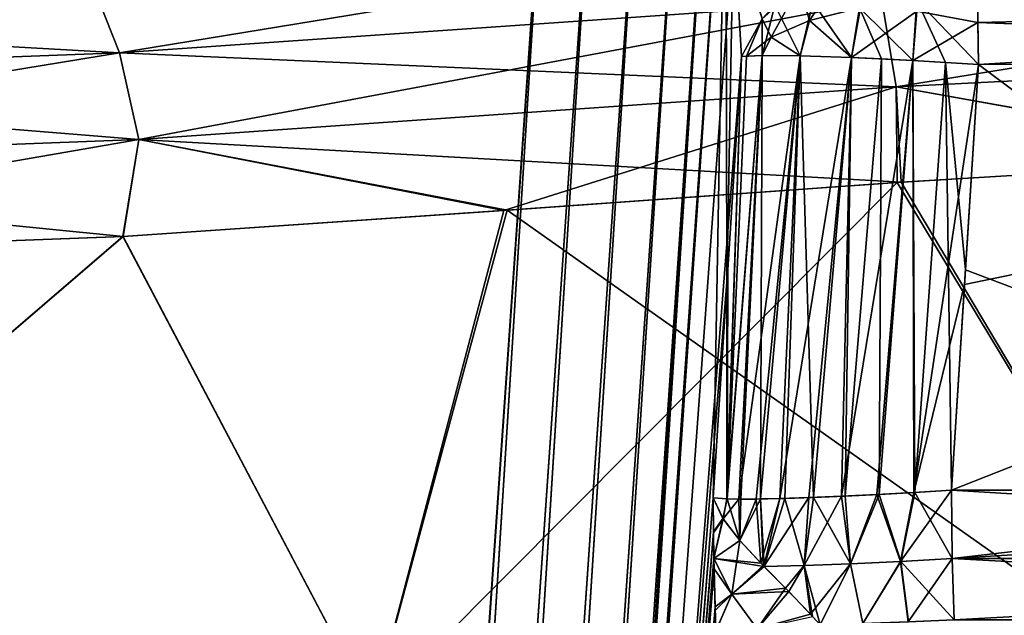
# Model space of a CAD drawing. Header units: millimetres. Extents: x -39 to 39, y -36 to 85.
# Tile 361 of 427: x 13.137 to 14.434, y 70.925 to 71.709. Entities that reach past the tile are written whole.
import ezdxf

# ---------------------------------------------------------------- set-up
doc = ezdxf.new("R2010")
doc.units = ezdxf.units.MM
doc.header["$LTSCALE"] = 65.185185
for name, color, linetype in [('137', 7, 'CONTINUOUS'), ('147', 7, 'CONTINUOUS'), ('154', 7, 'CONTINUOUS'), ('155', 7, 'CONTINUOUS'), ('178', 7, 'CONTINUOUS'), ('179', 7, 'CONTINUOUS'), ('270', 7, 'CONTINUOUS'), ('273', 7, 'CONTINUOUS'), ('274', 7, 'CONTINUOUS'), ('275', 7, 'CONTINUOUS'), ('276', 7, 'CONTINUOUS'), ('278', 7, 'CONTINUOUS'), ('279', 7, 'CONTINUOUS'), ('280', 7, 'CONTINUOUS'), ('282', 7, 'CONTINUOUS'), ('283', 7, 'CONTINUOUS'), ('284', 7, 'CONTINUOUS'), ('285', 7, 'CONTINUOUS'), ('333', 7, 'CONTINUOUS'), ('338', 7, 'CONTINUOUS'), ('371', 7, 'CONTINUOUS'), ('379', 7, 'CONTINUOUS'), ('380', 7, 'CONTINUOUS'), ('381', 7, 'CONTINUOUS'), ('386', 7, 'CONTINUOUS'), ('391', 7, 'CONTINUOUS'), ('4', 7, 'CONTINUOUS'), ('6', 7, 'CONTINUOUS'), ('67', 7, 'CONTINUOUS'), ('69', 7, 'CONTINUOUS')]:
    doc.layers.add(name, color=color, linetype=linetype)

msp = doc.modelspace()

# ---------------------------------------------------------------- linework, layer by layer
at = {"layer": '137', "linetype": 'CONTINUOUS'}
for points in [[(12.6714, 62.1, 10.1646), (13.142, 62.1, 10.3), (12.7415, 72.2517, 10.1863), (12.6714, 62.1, 10.1646)], [(13.4932, 67.1617, 10.3859), (13.8325, 72.0243, 10.4572), (12.7415, 72.2517, 10.1863), (13.4932, 67.1617, 10.3859)], [(13.142, 62.1, 10.3), (13.4932, 67.1617, 10.3859), (12.7415, 72.2517, 10.1863), (13.142, 62.1, 10.3)]]:
    msp.add_3dface(points, dxfattribs=at)
at = {"layer": '147', "linetype": 'CONTINUOUS'}
for points in [[(13.8664, 72.5091, -10.4636), (13.142, 62.1, -10.3), (12.8472, 72.2801, -10.2179), (13.8664, 72.5091, -10.4636)], [(13.8664, 72.5091, -10.4636), (13.8494, 72.266, -10.4604), (13.142, 62.1, -10.3), (13.8664, 72.5091, -10.4636)], [(12.8472, 72.2801, -10.2179), (13.142, 62.1, -10.3), (12.4799, 62.1, -10.1027), (12.8472, 72.2801, -10.2179)], [(13.8325, 72.0243, -10.4572), (13.142, 62.1, -10.3), (13.8494, 72.266, -10.4604), (13.8325, 72.0243, -10.4572)], [(13.4634, 66.7339, -10.3791), (13.142, 62.1, -10.3), (13.8325, 72.0243, -10.4572), (13.4634, 66.7339, -10.3791)]]:
    msp.add_3dface(points, dxfattribs=at)
at = {"layer": '154', "linetype": 'CONTINUOUS'}
for points in [[(14.0669, 72.0104, -10.2951), (14.0503, 71.0791, -10.0118), (13.7053, 66.7276, -10.2187), (14.0669, 72.0104, -10.2951)], [(14.0683, 71.3594, -10.0227), (14.0503, 71.0791, -10.0118), (14.0669, 72.0104, -10.2951), (14.0683, 71.3594, -10.0227)], [(14.077, 71.8401, -10.1682), (14.0683, 71.3594, -10.0227), (14.0669, 72.0104, -10.2951), (14.077, 71.8401, -10.1682)], [(14.0876, 71.6606, -10.0344), (14.0683, 71.3594, -10.0227), (14.077, 71.8401, -10.1682), (14.0876, 71.6606, -10.0344)], [(14.0503, 71.0791, -10.0118), (14.0508, 71.0331, -9.9904), (13.7053, 66.7276, -10.2187), (14.0503, 71.0791, -10.0118)], [(14.0508, 71.0331, -9.9904), (14.0513, 70.9993, -9.9738), (13.7053, 66.7276, -10.2187), (14.0508, 71.0331, -9.9904)], [(14.0513, 70.9993, -9.9738), (14.0515, 70.9856, -9.9667), (13.7053, 66.7276, -10.2187), (14.0513, 70.9993, -9.9738)], [(14.0515, 70.9856, -9.9667), (14.0528, 70.9358, -9.939), (13.7053, 66.7276, -10.2187), (14.0515, 70.9856, -9.9667)], [(14.0528, 70.9358, -9.939), (14.054, 70.9041, -9.9195), (13.7053, 66.7276, -10.2187), (14.0528, 70.9358, -9.939)]]:
    msp.add_3dface(points, dxfattribs=at)
at = {"layer": '155', "linetype": 'CONTINUOUS'}
for points in [[(14.0669, 72.0104, 10.2951), (13.7344, 67.1539, 10.2253), (14.0775, 71.831, 10.1614), (14.0669, 72.0104, 10.2951)], [(14.0775, 71.831, 10.1614), (13.7344, 67.1539, 10.2253), (14.0876, 71.6606, 10.0344), (14.0775, 71.831, 10.1614)], [(14.0876, 71.6606, 10.0344), (13.7344, 67.1539, 10.2253), (14.0696, 71.3803, 10.0235), (14.0876, 71.6606, 10.0344)], [(13.7344, 67.1539, 10.2253), (14.0503, 71.0791, 10.0118), (14.0696, 71.3803, 10.0235), (13.7344, 67.1539, 10.2253)], [(14.0507, 71.0344, 9.991), (14.0503, 71.0791, 10.0118), (13.7344, 67.1539, 10.2253), (14.0507, 71.0344, 9.991)], [(14.0513, 70.9996, 9.974), (14.0507, 71.0344, 9.991), (13.7344, 67.1539, 10.2253), (14.0513, 70.9996, 9.974)], [(14.0515, 70.9854, 9.9666), (14.0513, 70.9996, 9.974), (13.7344, 67.1539, 10.2253), (14.0515, 70.9854, 9.9666)], [(14.053, 70.9307, 9.936), (14.0515, 70.9854, 9.9666), (13.7344, 67.1539, 10.2253), (14.053, 70.9307, 9.936)], [(14.054, 70.9036, 9.9191), (14.053, 70.9307, 9.936), (13.7344, 67.1539, 10.2253), (14.054, 70.9036, 9.9191)]]:
    msp.add_3dface(points, dxfattribs=at)
at = {"layer": '178', "linetype": 'CONTINUOUS'}
for points in [[(14.3827, 71.3797, 9.7761), (15.1498, 71.0895, 9.7993), (14.3999, 71.6501, 9.7865), (14.3827, 71.3797, 9.7761)], [(14.3999, 71.6501, 9.7865), (15.1498, 71.0895, 9.7993), (15.1638, 71.6516, 9.8194), (14.3999, 71.6501, 9.7865)], [(14.3643, 71.0895, 9.7648), (15.1498, 71.0895, 9.7993), (14.3827, 71.3797, 9.7761), (14.3643, 71.0895, 9.7648)]]:
    msp.add_3dface(points, dxfattribs=at)
at = {"layer": '179', "linetype": 'CONTINUOUS'}
for points in [[(15.8207, 71.0895, -9.8092), (14.3643, 71.0895, -9.7648), (15.7919, 71.6521, -9.8288), (15.8207, 71.0895, -9.8092)], [(15.7919, 71.6521, -9.8288), (14.3643, 71.0895, -9.7648), (14.3815, 71.3602, -9.7753), (15.7919, 71.6521, -9.8288)], [(14.3999, 71.6501, -9.7865), (15.7919, 71.6521, -9.8288), (14.3815, 71.3602, -9.7753), (14.3999, 71.6501, -9.7865)]]:
    msp.add_3dface(points, dxfattribs=at)
at = {"layer": '270', "linetype": 'CONTINUOUS'}
msp.add_3dface([(14.0876, 71.6606, -10.0344), (14.077, 71.8401, -10.1682), (14.1149, 71.7103, -9.9699), (14.0876, 71.6606, -10.0344)], dxfattribs=at)
at = {"layer": '273', "linetype": 'CONTINUOUS'}
msp.add_3dface([(14.0775, 71.831, 10.1614), (14.0876, 71.6606, 10.0344), (14.1149, 71.7103, 9.9699), (14.0775, 71.831, 10.1614)], dxfattribs=at)
at = {"layer": '274', "linetype": 'CONTINUOUS'}
for points in [[(15.1498, 71.0895, 9.7993), (14.3643, 71.0895, 9.7648), (14.3653, 70.9994, 9.7477), (15.1498, 71.0895, 9.7993)], [(15.85, 70.9994, 9.792), (15.85, 71.0895, 9.8092), (14.3653, 70.9994, 9.7477), (15.85, 70.9994, 9.792)], [(15.85, 71.0895, 9.8092), (15.1498, 71.0895, 9.7993), (14.3653, 70.9994, 9.7477), (15.85, 71.0895, 9.8092)], [(14.3679, 70.9185, 9.704), (15.85, 70.9994, 9.792), (14.3653, 70.9994, 9.7477), (14.3679, 70.9185, 9.704)], [(15.85, 70.9186, 9.7483), (15.85, 70.9994, 9.792), (14.3679, 70.9185, 9.704), (15.85, 70.9186, 9.7483)]]:
    msp.add_3dface(points, dxfattribs=at)
at = {"layer": '275', "linetype": 'CONTINUOUS'}
for points in [[(14.3999, 71.6501, 9.7865), (15.85, 71.7402, 9.8453), (14.3987, 71.7393, 9.8033), (14.3999, 71.6501, 9.7865)], [(14.3999, 71.6501, 9.7865), (15.1638, 71.6516, 9.8194), (15.85, 71.7402, 9.8453), (14.3999, 71.6501, 9.7865)]]:
    msp.add_3dface(points, dxfattribs=at)
at = {"layer": '276', "linetype": 'CONTINUOUS'}
for points in [[(14.115, 71.662, 9.9518), (14.0943, 71.6612, 10.0053), (14.069, 71.0778, 9.9475), (14.115, 71.662, 9.9518)], [(14.0868, 71.0776, 9.9119), (14.115, 71.662, 9.9518), (14.069, 71.0778, 9.9475), (14.0868, 71.0776, 9.9119)], [(14.0943, 71.6612, 10.0053), (14.0876, 71.6606, 10.0344), (14.069, 71.0778, 9.9475), (14.0943, 71.6612, 10.0053)], [(14.0876, 71.6606, 10.0344), (14.0696, 71.3803, 10.0235), (14.069, 71.0778, 9.9475), (14.0876, 71.6606, 10.0344)], [(14.1125, 71.0778, 9.8748), (14.115, 71.662, 9.9518), (14.0868, 71.0776, 9.9119), (14.1125, 71.0778, 9.8748)], [(14.1648, 71.6616, 9.8806), (14.115, 71.662, 9.9518), (14.1125, 71.0778, 9.8748), (14.1648, 71.6616, 9.8806)], [(14.1449, 71.0785, 9.8408), (14.1648, 71.6616, 9.8806), (14.1125, 71.0778, 9.8748), (14.1449, 71.0785, 9.8408)], [(14.1825, 71.0798, 9.8121), (14.1648, 71.6616, 9.8806), (14.1449, 71.0785, 9.8408), (14.1825, 71.0798, 9.8121)], [(14.2328, 71.6593, 9.8266), (14.1648, 71.6616, 9.8806), (14.1825, 71.0798, 9.8121), (14.2328, 71.6593, 9.8266)], [(14.2245, 71.0816, 9.7896), (14.2328, 71.6593, 9.8266), (14.1825, 71.0798, 9.8121), (14.2245, 71.0816, 9.7896)], [(14.272, 71.6575, 9.8075), (14.2328, 71.6593, 9.8266), (14.2245, 71.0816, 9.7896), (14.272, 71.6575, 9.8075)], [(14.2693, 71.0839, 9.774), (14.272, 71.6575, 9.8075), (14.2245, 71.0816, 9.7896), (14.2693, 71.0839, 9.774)], [(14.3134, 71.6554, 9.7943), (14.272, 71.6575, 9.8075), (14.2693, 71.0839, 9.774), (14.3134, 71.6554, 9.7943)], [(14.3161, 71.0865, 9.7657), (14.3134, 71.6554, 9.7943), (14.2693, 71.0839, 9.774), (14.3161, 71.0865, 9.7657)], [(14.3564, 71.6529, 9.7873), (14.3134, 71.6554, 9.7943), (14.3161, 71.0865, 9.7657), (14.3564, 71.6529, 9.7873)], [(14.3643, 71.0895, 9.7648), (14.3564, 71.6529, 9.7873), (14.3161, 71.0865, 9.7657), (14.3643, 71.0895, 9.7648)], [(14.3827, 71.3797, 9.7761), (14.3999, 71.6501, 9.7865), (14.3564, 71.6529, 9.7873), (14.3827, 71.3797, 9.7761)], [(14.3643, 71.0895, 9.7648), (14.3827, 71.3797, 9.7761), (14.3564, 71.6529, 9.7873), (14.3643, 71.0895, 9.7648)], [(14.0696, 71.3803, 10.0235), (14.0503, 71.0791, 10.0118), (14.069, 71.0778, 9.9475), (14.0696, 71.3803, 10.0235)]]:
    msp.add_3dface(points, dxfattribs=at)
at = {"layer": '278', "linetype": 'CONTINUOUS'}
for points in [[(14.084, 71.0776, -9.9168), (14.0683, 71.0778, -9.9492), (14.115, 71.662, -9.9518), (14.084, 71.0776, -9.9168)], [(14.0683, 71.0778, -9.9492), (14.0876, 71.6606, -10.0344), (14.115, 71.662, -9.9518), (14.0683, 71.0778, -9.9492)], [(14.0683, 71.3594, -10.0227), (14.0876, 71.6606, -10.0344), (14.0683, 71.0778, -9.9492), (14.0683, 71.3594, -10.0227)], [(14.1648, 71.6616, -9.8806), (14.084, 71.0776, -9.9168), (14.115, 71.662, -9.9518), (14.1648, 71.6616, -9.8806)], [(14.1069, 71.0777, -9.882), (14.084, 71.0776, -9.9168), (14.1648, 71.6616, -9.8806), (14.1069, 71.0777, -9.882)], [(14.1384, 71.0783, -9.8468), (14.1069, 71.0777, -9.882), (14.1648, 71.6616, -9.8806), (14.1384, 71.0783, -9.8468)], [(14.2328, 71.6593, -9.8266), (14.1384, 71.0783, -9.8468), (14.1648, 71.6616, -9.8806), (14.2328, 71.6593, -9.8266)], [(14.1766, 71.0796, -9.816), (14.1384, 71.0783, -9.8468), (14.2328, 71.6593, -9.8266), (14.1766, 71.0796, -9.816)], [(14.2196, 71.0814, -9.7918), (14.1766, 71.0796, -9.816), (14.2328, 71.6593, -9.8266), (14.2196, 71.0814, -9.7918)], [(14.3134, 71.6554, -9.7943), (14.2196, 71.0814, -9.7918), (14.2328, 71.6593, -9.8266), (14.3134, 71.6554, -9.7943)], [(14.2662, 71.0837, -9.7748), (14.2196, 71.0814, -9.7918), (14.3134, 71.6554, -9.7943), (14.2662, 71.0837, -9.7748)], [(14.3149, 71.0864, -9.7658), (14.2662, 71.0837, -9.7748), (14.3134, 71.6554, -9.7943), (14.3149, 71.0864, -9.7658)], [(14.3999, 71.6501, -9.7865), (14.3149, 71.0864, -9.7658), (14.3134, 71.6554, -9.7943), (14.3999, 71.6501, -9.7865)], [(14.3999, 71.6501, -9.7865), (14.3815, 71.3602, -9.7753), (14.3149, 71.0864, -9.7658), (14.3999, 71.6501, -9.7865)], [(14.0503, 71.0791, -10.0118), (14.0683, 71.3594, -10.0227), (14.0683, 71.0778, -9.9492), (14.0503, 71.0791, -10.0118)], [(14.3815, 71.3602, -9.7753), (14.3643, 71.0895, -9.7648), (14.3149, 71.0864, -9.7658), (14.3815, 71.3602, -9.7753)]]:
    msp.add_3dface(points, dxfattribs=at)
at = {"layer": '279', "linetype": 'CONTINUOUS'}
for points in [[(14.3653, 70.9994, -9.7477), (14.3643, 71.0895, -9.7648), (15.85, 70.9994, -9.792), (14.3653, 70.9994, -9.7477)], [(14.3643, 71.0895, -9.7648), (15.8207, 71.0895, -9.8092), (15.85, 70.9994, -9.792), (14.3643, 71.0895, -9.7648)], [(14.3679, 70.9185, -9.704), (14.3653, 70.9994, -9.7477), (15.85, 70.9186, -9.7483), (14.3679, 70.9185, -9.704)], [(15.85, 70.9186, -9.7483), (14.3653, 70.9994, -9.7477), (15.85, 70.9994, -9.792), (15.85, 70.9186, -9.7483)]]:
    msp.add_3dface(points, dxfattribs=at)
at = {"layer": '280', "linetype": 'CONTINUOUS'}
for points in [[(14.3993, 71.7053, -9.7936), (14.3987, 71.7393, -9.8033), (15.85, 71.7402, -9.8453), (14.3993, 71.7053, -9.7936)], [(15.8491, 71.6521, -9.8288), (14.3993, 71.7053, -9.7936), (15.85, 71.7402, -9.8453), (15.8491, 71.6521, -9.8288)], [(15.7919, 71.6521, -9.8288), (14.3999, 71.6501, -9.7865), (14.3993, 71.7053, -9.7936), (15.7919, 71.6521, -9.8288)], [(15.8491, 71.6521, -9.8288), (15.7919, 71.6521, -9.8288), (14.3993, 71.7053, -9.7936), (15.8491, 71.6521, -9.8288)]]:
    msp.add_3dface(points, dxfattribs=at)
at = {"layer": '282', "linetype": 'CONTINUOUS'}
for points in [[(14.3987, 71.7393, -9.8033), (14.3993, 71.7053, -9.7936), (14.3186, 71.7204, -9.8041), (14.3987, 71.7393, -9.8033)], [(14.1149, 71.7103, -9.9699), (14.1316, 71.7283, -9.9471), (14.115, 71.662, -9.9518), (14.1149, 71.7103, -9.9699)], [(14.1316, 71.7283, -9.9471), (14.1648, 71.6616, -9.8806), (14.115, 71.662, -9.9518), (14.1316, 71.7283, -9.9471)], [(14.1648, 71.6616, -9.8806), (14.1316, 71.7283, -9.9471), (14.1817, 71.7321, -9.883), (14.1648, 71.6616, -9.8806)], [(14.2328, 71.6593, -9.8266), (14.1648, 71.6616, -9.8806), (14.1817, 71.7321, -9.883), (14.2328, 71.6593, -9.8266)], [(14.2453, 71.7295, -9.8346), (14.2328, 71.6593, -9.8266), (14.1817, 71.7321, -9.883), (14.2453, 71.7295, -9.8346)], [(14.3186, 71.7204, -9.8041), (14.2328, 71.6593, -9.8266), (14.2453, 71.7295, -9.8346), (14.3186, 71.7204, -9.8041)], [(14.0876, 71.6606, -10.0344), (14.1149, 71.7103, -9.9699), (14.115, 71.662, -9.9518), (14.0876, 71.6606, -10.0344)], [(14.3134, 71.6554, -9.7943), (14.2328, 71.6593, -9.8266), (14.3186, 71.7204, -9.8041), (14.3134, 71.6554, -9.7943)], [(14.3993, 71.7053, -9.7936), (14.3134, 71.6554, -9.7943), (14.3186, 71.7204, -9.8041), (14.3993, 71.7053, -9.7936)], [(14.3999, 71.6501, -9.7865), (14.3134, 71.6554, -9.7943), (14.3993, 71.7053, -9.7936), (14.3999, 71.6501, -9.7865)]]:
    msp.add_3dface(points, dxfattribs=at)
at = {"layer": '283', "linetype": 'CONTINUOUS'}
for points in [[(14.2312, 71.7887, 9.874), (14.1641, 71.7542, 9.9149), (14.1775, 71.708, 9.8777), (14.2312, 71.7887, 9.874)], [(14.2312, 71.7887, 9.874), (14.1775, 71.708, 9.8777), (14.243, 71.7248, 9.8342), (14.2312, 71.7887, 9.874)], [(14.1641, 71.7542, 9.9149), (14.1149, 71.7103, 9.9699), (14.1267, 71.6863, 9.9361), (14.1641, 71.7542, 9.9149)], [(14.1641, 71.7542, 9.9149), (14.1267, 71.6863, 9.9361), (14.1775, 71.708, 9.8777), (14.1641, 71.7542, 9.9149)], [(14.243, 71.7248, 9.8342), (14.3134, 71.6554, 9.7943), (14.3186, 71.7355, 9.8088), (14.243, 71.7248, 9.8342)], [(14.3134, 71.6554, 9.7943), (14.3564, 71.6529, 9.7873), (14.3186, 71.7355, 9.8088), (14.3134, 71.6554, 9.7943)], [(14.3999, 71.6501, 9.7865), (14.3987, 71.7393, 9.8033), (14.3186, 71.7355, 9.8088), (14.3999, 71.6501, 9.7865)], [(14.3564, 71.6529, 9.7873), (14.3999, 71.6501, 9.7865), (14.3186, 71.7355, 9.8088), (14.3564, 71.6529, 9.7873)], [(14.1775, 71.708, 9.8777), (14.2328, 71.6593, 9.8266), (14.243, 71.7248, 9.8342), (14.1775, 71.708, 9.8777)], [(14.2328, 71.6593, 9.8266), (14.272, 71.6575, 9.8075), (14.243, 71.7248, 9.8342), (14.2328, 71.6593, 9.8266)], [(14.272, 71.6575, 9.8075), (14.3134, 71.6554, 9.7943), (14.243, 71.7248, 9.8342), (14.272, 71.6575, 9.8075)], [(14.1149, 71.7103, 9.9699), (14.0876, 71.6606, 10.0344), (14.0943, 71.6612, 10.0053), (14.1149, 71.7103, 9.9699)], [(14.1149, 71.7103, 9.9699), (14.0943, 71.6612, 10.0053), (14.1267, 71.6863, 9.9361), (14.1149, 71.7103, 9.9699)], [(14.1267, 71.6863, 9.9361), (14.1648, 71.6616, 9.8806), (14.1775, 71.708, 9.8777), (14.1267, 71.6863, 9.9361)], [(14.1648, 71.6616, 9.8806), (14.2328, 71.6593, 9.8266), (14.1775, 71.708, 9.8777), (14.1648, 71.6616, 9.8806)], [(14.0943, 71.6612, 10.0053), (14.115, 71.662, 9.9518), (14.1267, 71.6863, 9.9361), (14.0943, 71.6612, 10.0053)], [(14.115, 71.662, 9.9518), (14.1648, 71.6616, 9.8806), (14.1267, 71.6863, 9.9361), (14.115, 71.662, 9.9518)]]:
    msp.add_3dface(points, dxfattribs=at)
at = {"layer": '284', "linetype": 'CONTINUOUS'}
for points in [[(14.2662, 71.0837, -9.7748), (14.3149, 71.0864, -9.7658), (14.2974, 70.9956, -9.7495), (14.2662, 71.0837, -9.7748)], [(14.3149, 71.0864, -9.7658), (14.3643, 71.0895, -9.7648), (14.2974, 70.9956, -9.7495), (14.3149, 71.0864, -9.7658)], [(14.3643, 71.0895, -9.7648), (14.3653, 70.9994, -9.7477), (14.2974, 70.9956, -9.7495), (14.3643, 71.0895, -9.7648)], [(14.0503, 71.0791, -10.0118), (14.0683, 71.0778, -9.9492), (14.0637, 71.0515, -9.9523), (14.0503, 71.0791, -10.0118)], [(14.0683, 71.0778, -9.9492), (14.084, 71.0776, -9.9168), (14.0637, 71.0515, -9.9523), (14.0683, 71.0778, -9.9492)], [(14.0637, 71.0515, -9.9523), (14.084, 71.0776, -9.9168), (14.0854, 71.023, -9.8966), (14.0637, 71.0515, -9.9523)], [(14.084, 71.0776, -9.9168), (14.1069, 71.0777, -9.882), (14.0854, 71.023, -9.8966), (14.084, 71.0776, -9.9168)], [(14.1069, 71.0777, -9.882), (14.1132, 70.9931, -9.8454), (14.0854, 71.023, -9.8966), (14.1069, 71.0777, -9.882)], [(14.1069, 71.0777, -9.882), (14.1384, 71.0783, -9.8468), (14.1132, 70.9931, -9.8454), (14.1069, 71.0777, -9.882)], [(14.1384, 71.0783, -9.8468), (14.1172, 70.989, -9.8389), (14.1132, 70.9931, -9.8454), (14.1384, 71.0783, -9.8468)], [(14.1384, 71.0783, -9.8468), (14.1766, 71.0796, -9.816), (14.1172, 70.989, -9.8389), (14.1384, 71.0783, -9.8468)], [(14.1766, 71.0796, -9.816), (14.1702, 70.9902, -9.7961), (14.1172, 70.989, -9.8389), (14.1766, 71.0796, -9.816)], [(14.1766, 71.0796, -9.816), (14.2196, 71.0814, -9.7918), (14.1702, 70.9902, -9.7961), (14.1766, 71.0796, -9.816)], [(14.2196, 71.0814, -9.7918), (14.2313, 70.9925, -9.7658), (14.1702, 70.9902, -9.7961), (14.2196, 71.0814, -9.7918)], [(14.2196, 71.0814, -9.7918), (14.2662, 71.0837, -9.7748), (14.2313, 70.9925, -9.7658), (14.2196, 71.0814, -9.7918)], [(14.2662, 71.0837, -9.7748), (14.2974, 70.9956, -9.7495), (14.2313, 70.9925, -9.7658), (14.2662, 71.0837, -9.7748)], [(14.2974, 70.9956, -9.7495), (14.2476, 70.9139, -9.7133), (14.2313, 70.9925, -9.7658), (14.2974, 70.9956, -9.7495)], [(14.3075, 70.9161, -9.7035), (14.2476, 70.9139, -9.7133), (14.2974, 70.9956, -9.7495), (14.3075, 70.9161, -9.7035)], [(14.3653, 70.9994, -9.7477), (14.3075, 70.9161, -9.7035), (14.2974, 70.9956, -9.7495), (14.3653, 70.9994, -9.7477)], [(14.3653, 70.9994, -9.7477), (14.3679, 70.9185, -9.704), (14.3075, 70.9161, -9.7035), (14.3653, 70.9994, -9.7477)], [(14.1172, 70.989, -9.8389), (14.1702, 70.9902, -9.7961), (14.1457, 70.9602, -9.7965), (14.1172, 70.989, -9.8389)], [(14.1702, 70.9902, -9.7961), (14.1784, 70.9261, -9.7509), (14.1457, 70.9602, -9.7965), (14.1702, 70.9902, -9.7961)], [(14.2313, 70.9925, -9.7658), (14.1784, 70.9261, -9.7509), (14.1702, 70.9902, -9.7961), (14.2313, 70.9925, -9.7658)], [(14.1913, 70.9122, -9.7327), (14.1784, 70.9261, -9.7509), (14.2313, 70.9925, -9.7658), (14.1913, 70.9122, -9.7327)], [(14.2476, 70.9139, -9.7133), (14.1913, 70.9122, -9.7327), (14.2313, 70.9925, -9.7658), (14.2476, 70.9139, -9.7133)]]:
    msp.add_3dface(points, dxfattribs=at)
at = {"layer": '285', "linetype": 'CONTINUOUS'}
for points in [[(14.3161, 71.0865, 9.7657), (14.2693, 71.0839, 9.774), (14.2975, 70.9956, 9.7495), (14.3161, 71.0865, 9.7657)], [(14.3653, 70.9994, 9.7477), (14.3161, 71.0865, 9.7657), (14.2975, 70.9956, 9.7495), (14.3653, 70.9994, 9.7477)], [(14.3653, 70.9994, 9.7477), (14.3643, 71.0895, 9.7648), (14.3161, 71.0865, 9.7657), (14.3653, 70.9994, 9.7477)], [(14.069, 71.0778, 9.9475), (14.0503, 71.0791, 10.0118), (14.0632, 71.0522, 9.9539), (14.069, 71.0778, 9.9475)], [(14.0855, 71.0229, 9.8964), (14.069, 71.0778, 9.9475), (14.0632, 71.0522, 9.9539), (14.0855, 71.0229, 9.8964)], [(14.0868, 71.0776, 9.9119), (14.069, 71.0778, 9.9475), (14.0855, 71.0229, 9.8964), (14.0868, 71.0776, 9.9119)], [(14.1125, 71.0778, 9.8748), (14.0868, 71.0776, 9.9119), (14.0855, 71.0229, 9.8964), (14.1125, 71.0778, 9.8748)], [(14.1162, 70.99, 9.8405), (14.1125, 71.0778, 9.8748), (14.0855, 71.0229, 9.8964), (14.1162, 70.99, 9.8405)], [(14.1449, 71.0785, 9.8408), (14.1125, 71.0778, 9.8748), (14.1174, 70.9888, 9.8386), (14.1449, 71.0785, 9.8408)], [(14.1174, 70.9888, 9.8386), (14.1125, 71.0778, 9.8748), (14.1162, 70.99, 9.8405), (14.1174, 70.9888, 9.8386)], [(14.1704, 70.9902, 9.7959), (14.1449, 71.0785, 9.8408), (14.1174, 70.9888, 9.8386), (14.1704, 70.9902, 9.7959)], [(14.1825, 71.0798, 9.8121), (14.1449, 71.0785, 9.8408), (14.1704, 70.9902, 9.7959), (14.1825, 71.0798, 9.8121)], [(14.2315, 70.9925, 9.7658), (14.1825, 71.0798, 9.8121), (14.1704, 70.9902, 9.7959), (14.2315, 70.9925, 9.7658)], [(14.2245, 71.0816, 9.7896), (14.1825, 71.0798, 9.8121), (14.2315, 70.9925, 9.7658), (14.2245, 71.0816, 9.7896)], [(14.2693, 71.0839, 9.774), (14.2245, 71.0816, 9.7896), (14.2315, 70.9925, 9.7658), (14.2693, 71.0839, 9.774)], [(14.2975, 70.9956, 9.7495), (14.2693, 71.0839, 9.774), (14.2315, 70.9925, 9.7658), (14.2975, 70.9956, 9.7495)], [(14.2975, 70.9956, 9.7495), (14.2315, 70.9925, 9.7658), (14.2477, 70.9139, 9.7133), (14.2975, 70.9956, 9.7495)], [(14.3076, 70.9161, 9.7035), (14.2975, 70.9956, 9.7495), (14.2477, 70.9139, 9.7133), (14.3076, 70.9161, 9.7035)], [(14.3679, 70.9185, 9.704), (14.3653, 70.9994, 9.7477), (14.2975, 70.9956, 9.7495), (14.3679, 70.9185, 9.704)], [(14.3679, 70.9185, 9.704), (14.2975, 70.9956, 9.7495), (14.3076, 70.9161, 9.7035), (14.3679, 70.9185, 9.704)], [(14.1704, 70.9902, 9.7959), (14.1174, 70.9888, 9.8386), (14.1499, 70.9559, 9.7905), (14.1704, 70.9902, 9.7959)], [(14.1704, 70.9902, 9.7959), (14.1499, 70.9559, 9.7905), (14.1813, 70.923, 9.7469), (14.1704, 70.9902, 9.7959)], [(14.2315, 70.9925, 9.7658), (14.1704, 70.9902, 9.7959), (14.1913, 70.9121, 9.7326), (14.2315, 70.9925, 9.7658)], [(14.1913, 70.9121, 9.7326), (14.1704, 70.9902, 9.7959), (14.1813, 70.923, 9.7469), (14.1913, 70.9121, 9.7326)], [(14.2477, 70.9139, 9.7133), (14.2315, 70.9925, 9.7658), (14.1913, 70.9121, 9.7326), (14.2477, 70.9139, 9.7133)]]:
    msp.add_3dface(points, dxfattribs=at)
at = {"layer": '333', "linetype": 'CONTINUOUS'}
for points in [[(13.2073, 62.1, -10.3061), (13.8325, 72.0243, -10.4572), (13.8956, 72.02, -10.4591), (13.2073, 62.1, -10.3061)], [(13.4634, 66.7339, -10.3791), (13.8325, 72.0243, -10.4572), (13.2073, 62.1, -10.3061), (13.4634, 66.7339, -10.3791)], [(13.2712, 62.1, -10.2907), (13.2073, 62.1, -10.3061), (13.8956, 72.02, -10.4591), (13.2712, 62.1, -10.2907)], [(13.9562, 72.0161, -10.4413), (13.2712, 62.1, -10.2907), (13.8956, 72.02, -10.4591), (13.9562, 72.0161, -10.4413)], [(13.3275, 62.1, -10.2549), (13.2712, 62.1, -10.2907), (13.9562, 72.0161, -10.4413), (13.3275, 62.1, -10.2549)], [(14.0081, 72.013, -10.4053), (13.3275, 62.1, -10.2549), (13.9562, 72.0161, -10.4413), (14.0081, 72.013, -10.4053)], [(13.3684, 62.1, -10.2033), (13.3275, 62.1, -10.2549), (14.0081, 72.013, -10.4053), (13.3684, 62.1, -10.2033)], [(14.0463, 72.011, -10.3549), (13.3684, 62.1, -10.2033), (14.0081, 72.013, -10.4053), (14.0463, 72.011, -10.3549)], [(14.0669, 72.0104, -10.2951), (13.3684, 62.1, -10.2033), (14.0463, 72.011, -10.3549), (14.0669, 72.0104, -10.2951)], [(14.0669, 72.0104, -10.2951), (13.7053, 66.7276, -10.2187), (13.3684, 62.1, -10.2033), (14.0669, 72.0104, -10.2951)]]:
    msp.add_3dface(points, dxfattribs=at)
at = {"layer": '338', "linetype": 'CONTINUOUS'}
for points in [[(13.8325, 72.0243, 10.4572), (13.2078, 62.1, 10.306), (13.8956, 72.02, 10.4591), (13.8325, 72.0243, 10.4572)], [(13.8325, 72.0243, 10.4572), (13.4932, 67.1617, 10.3859), (13.2078, 62.1, 10.306), (13.8325, 72.0243, 10.4572)], [(13.2078, 62.1, 10.306), (13.2718, 62.1, 10.2905), (13.8956, 72.02, 10.4591), (13.2078, 62.1, 10.306)], [(13.8956, 72.02, 10.4591), (13.2718, 62.1, 10.2905), (13.9562, 72.0161, 10.4413), (13.8956, 72.02, 10.4591)], [(13.2718, 62.1, 10.2905), (13.3278, 62.1, 10.2546), (13.9562, 72.0161, 10.4413), (13.2718, 62.1, 10.2905)], [(13.9562, 72.0161, 10.4413), (13.3278, 62.1, 10.2546), (14.0081, 72.013, 10.4053), (13.9562, 72.0161, 10.4413)], [(13.3278, 62.1, 10.2546), (13.3685, 62.1, 10.2031), (14.0081, 72.013, 10.4053), (13.3278, 62.1, 10.2546)], [(14.0081, 72.013, 10.4053), (13.3685, 62.1, 10.2031), (14.0463, 72.011, 10.3549), (14.0081, 72.013, 10.4053)], [(13.3685, 62.1, 10.2031), (13.3903, 62.1, 10.1411), (14.0463, 72.011, 10.3549), (13.3685, 62.1, 10.2031)], [(13.3903, 62.1, 10.1411), (13.7344, 67.1539, 10.2253), (14.0463, 72.011, 10.3549), (13.3903, 62.1, 10.1411)], [(13.7344, 67.1539, 10.2253), (14.0669, 72.0104, 10.2951), (14.0463, 72.011, 10.3549), (13.7344, 67.1539, 10.2253)]]:
    msp.add_3dface(points, dxfattribs=at)
at = {"layer": '371', "linetype": 'CONTINUOUS'}
for points in [[(14.0503, 71.0791, 10.0118), (14.0507, 71.0344, 9.991), (14.0632, 71.0522, 9.9539), (14.0503, 71.0791, 10.0118)], [(14.0507, 71.0344, 9.991), (14.0513, 70.9996, 9.974), (14.0632, 71.0522, 9.9539), (14.0507, 71.0344, 9.991)], [(14.0513, 70.9996, 9.974), (14.0855, 71.0229, 9.8964), (14.0632, 71.0522, 9.9539), (14.0513, 70.9996, 9.974)], [(14.0855, 71.0229, 9.8964), (14.0513, 70.9996, 9.974), (14.0749, 70.9524, 9.8788), (14.0855, 71.0229, 9.8964)], [(14.1162, 70.99, 9.8405), (14.0855, 71.0229, 9.8964), (14.0749, 70.9524, 9.8788), (14.1162, 70.99, 9.8405)], [(14.0513, 70.9996, 9.974), (14.0515, 70.9854, 9.9666), (14.053, 70.9307, 9.936), (14.0513, 70.9996, 9.974)], [(14.0513, 70.9996, 9.974), (14.053, 70.9307, 9.936), (14.0749, 70.9524, 9.8788), (14.0513, 70.9996, 9.974)], [(14.1174, 70.9888, 9.8386), (14.1162, 70.99, 9.8405), (14.0749, 70.9524, 9.8788), (14.1174, 70.9888, 9.8386)], [(14.1499, 70.9559, 9.7905), (14.1174, 70.9888, 9.8386), (14.0749, 70.9524, 9.8788), (14.1499, 70.9559, 9.7905)], [(14.053, 70.9307, 9.936), (14.054, 70.9036, 9.9191), (14.0749, 70.9524, 9.8788), (14.053, 70.9307, 9.936)], [(14.054, 70.9036, 9.9191), (14.1083, 70.9069, 9.7971), (14.0749, 70.9524, 9.8788), (14.054, 70.9036, 9.9191)], [(14.1083, 70.9069, 9.7971), (14.1499, 70.9559, 9.7905), (14.0749, 70.9524, 9.8788), (14.1083, 70.9069, 9.7971)], [(14.1813, 70.923, 9.7469), (14.1499, 70.9559, 9.7905), (14.1083, 70.9069, 9.7971), (14.1813, 70.923, 9.7469)]]:
    msp.add_3dface(points, dxfattribs=at)
at = {"layer": '379', "linetype": 'CONTINUOUS'}
for points in [[(14.0508, 71.0331, -9.9904), (14.0503, 71.0791, -10.0118), (14.0637, 71.0515, -9.9523), (14.0508, 71.0331, -9.9904)], [(14.0513, 70.9993, -9.9738), (14.0508, 71.0331, -9.9904), (14.0637, 71.0515, -9.9523), (14.0513, 70.9993, -9.9738)], [(14.0513, 70.9993, -9.9738), (14.0637, 71.0515, -9.9523), (14.0854, 71.023, -9.8966), (14.0513, 70.9993, -9.9738)], [(14.1132, 70.9931, -9.8454), (14.0513, 70.9993, -9.9738), (14.0854, 71.023, -9.8966), (14.1132, 70.9931, -9.8454)], [(14.1172, 70.989, -9.8389), (14.0513, 70.9993, -9.9738), (14.1132, 70.9931, -9.8454), (14.1172, 70.989, -9.8389)], [(14.0515, 70.9856, -9.9667), (14.0513, 70.9993, -9.9738), (14.0749, 70.9524, -9.8788), (14.0515, 70.9856, -9.9667)], [(14.0513, 70.9993, -9.9738), (14.1172, 70.989, -9.8389), (14.0749, 70.9524, -9.8788), (14.0513, 70.9993, -9.9738)], [(14.0528, 70.9358, -9.939), (14.0515, 70.9856, -9.9667), (14.0749, 70.9524, -9.8788), (14.0528, 70.9358, -9.939)], [(14.1172, 70.989, -9.8389), (14.1457, 70.9602, -9.7965), (14.0749, 70.9524, -9.8788), (14.1172, 70.989, -9.8389)], [(14.1457, 70.9602, -9.7965), (14.1083, 70.9069, -9.7971), (14.0749, 70.9524, -9.8788), (14.1457, 70.9602, -9.7965)], [(14.1457, 70.9602, -9.7965), (14.1784, 70.9261, -9.7509), (14.1083, 70.9069, -9.7971), (14.1457, 70.9602, -9.7965)], [(14.054, 70.9041, -9.9195), (14.0528, 70.9358, -9.939), (14.0749, 70.9524, -9.8788), (14.054, 70.9041, -9.9195)], [(14.1083, 70.9069, -9.7971), (14.054, 70.9041, -9.9195), (14.0749, 70.9524, -9.8788), (14.1083, 70.9069, -9.7971)], [(14.1784, 70.9261, -9.7509), (14.1913, 70.9122, -9.7327), (14.1083, 70.9069, -9.7971), (14.1784, 70.9261, -9.7509)]]:
    msp.add_3dface(points, dxfattribs=at)
at = {"layer": '380', "linetype": 'CONTINUOUS'}
for points in [[(14.8183, 71.5266, 7.1834), (14.7118, 70.8, 7.1866), (14.2929, 71.4947, 7.089), (14.8183, 71.5266, 7.1834)], [(14.2929, 71.4947, 7.089), (13.6015, 70.8, 6.9201), (13.7744, 71.458, 6.9559), (14.2929, 71.4947, 7.089)], [(14.7118, 70.8, 7.1866), (13.6015, 70.8, 6.9201), (14.2929, 71.4947, 7.089), (14.7118, 70.8, 7.1866)], [(13.7744, 71.458, 6.9559), (13.6015, 70.8, 6.9201), (13.2723, 71.4236, 6.7868), (13.7744, 71.458, 6.9559)], [(13.2723, 71.4236, 6.7868), (12.5467, 70.8, 6.4831), (12.3588, 71.3895, 6.3663), (13.2723, 71.4236, 6.7868)], [(13.6015, 70.8, 6.9201), (12.5467, 70.8, 6.4831), (13.2723, 71.4236, 6.7868), (13.6015, 70.8, 6.9201)]]:
    msp.add_3dface(points, dxfattribs=at)
at = {"layer": '381', "linetype": 'CONTINUOUS'}
for points in [[(14.298, 71.495, -7.0901), (14.7118, 70.8, -7.1866), (14.817, 71.5265, -7.1833), (14.298, 71.495, -7.0901)], [(13.779, 71.4583, -6.9572), (14.7118, 70.8, -7.1866), (14.298, 71.495, -7.0901), (13.779, 71.4583, -6.9572)], [(13.2729, 71.4237, -6.7871), (13.6015, 70.8, -6.9201), (13.779, 71.4583, -6.9572), (13.2729, 71.4237, -6.7871)], [(13.6015, 70.8, -6.9201), (14.7118, 70.8, -7.1866), (13.779, 71.4583, -6.9572), (13.6015, 70.8, -6.9201)], [(12.3588, 71.3895, -6.3663), (12.5467, 70.8, -6.4831), (13.2729, 71.4237, -6.7871), (12.3588, 71.3895, -6.3663)], [(12.5467, 70.8, -6.4831), (13.6015, 70.8, -6.9201), (13.2729, 71.4237, -6.7871), (12.5467, 70.8, -6.4831)]]:
    msp.add_3dface(points, dxfattribs=at)
at = {"layer": '386', "linetype": 'CONTINUOUS'}
for points in [[(15.319, 71.7877, -7.3098), (14.2728, 71.7351, -7.1588), (15.3261, 71.6732, -7.2545), (15.319, 71.7877, -7.3098)], [(13.232, 71.7568, -6.944), (12.2812, 71.7211, -6.5077), (13.2679, 71.6656, -6.8626), (13.232, 71.7568, -6.944)], [(14.2728, 71.7351, -7.1588), (13.232, 71.7568, -6.944), (13.2679, 71.6656, -6.8626), (14.2728, 71.7351, -7.1588)], [(14.2728, 71.7351, -7.1588), (13.2679, 71.6656, -6.8626), (14.2916, 71.6208, -7.1059), (14.2728, 71.7351, -7.1588)], [(15.3261, 71.6732, -7.2545), (14.2728, 71.7351, -7.1588), (14.2916, 71.6208, -7.1059), (15.3261, 71.6732, -7.2545)], [(13.2679, 71.6656, -6.8626), (12.2812, 71.7211, -6.5077), (12.3239, 71.6298, -6.4298), (13.2679, 71.6656, -6.8626)], [(14.817, 71.5265, -7.1833), (15.3261, 71.6732, -7.2545), (14.2916, 71.6208, -7.1059), (14.817, 71.5265, -7.1833)], [(13.2679, 71.6656, -6.8626), (12.3239, 71.6298, -6.4298), (13.2934, 71.5513, -6.8127), (13.2679, 71.6656, -6.8626)], [(14.2916, 71.6208, -7.1059), (13.2679, 71.6656, -6.8626), (13.2934, 71.5513, -6.8127), (14.2916, 71.6208, -7.1059)], [(13.2934, 71.5513, -6.8127), (12.3239, 71.6298, -6.4298), (12.3507, 71.5152, -6.3811), (13.2934, 71.5513, -6.8127)], [(14.298, 71.495, -7.0901), (14.2916, 71.6208, -7.1059), (13.2934, 71.5513, -6.8127), (14.298, 71.495, -7.0901)], [(14.298, 71.495, -7.0901), (14.817, 71.5265, -7.1833), (14.2916, 71.6208, -7.1059), (14.298, 71.495, -7.0901)], [(13.2729, 71.4237, -6.7871), (13.2934, 71.5513, -6.8127), (12.3507, 71.5152, -6.3811), (13.2729, 71.4237, -6.7871)], [(13.2729, 71.4237, -6.7871), (13.779, 71.4583, -6.9572), (13.2934, 71.5513, -6.8127), (13.2729, 71.4237, -6.7871)], [(13.779, 71.4583, -6.9572), (14.298, 71.495, -7.0901), (13.2934, 71.5513, -6.8127), (13.779, 71.4583, -6.9572)], [(12.3588, 71.3895, -6.3663), (13.2729, 71.4237, -6.7871), (12.3507, 71.5152, -6.3811), (12.3588, 71.3895, -6.3663)]]:
    msp.add_3dface(points, dxfattribs=at)
at = {"layer": '391', "linetype": 'CONTINUOUS'}
for points in [[(13.232, 71.7568, 6.944), (14.2485, 71.8262, 7.2444), (13.2679, 71.6656, 6.8626), (13.232, 71.7568, 6.944)], [(13.2679, 71.6656, 6.8626), (14.2485, 71.8262, 7.2444), (14.2728, 71.7351, 7.1588), (13.2679, 71.6656, 6.8626)], [(14.2728, 71.7351, 7.1588), (15.319, 71.7877, 7.3098), (14.2916, 71.6208, 7.1059), (14.2728, 71.7351, 7.1588)], [(14.2916, 71.6208, 7.1059), (15.319, 71.7877, 7.3098), (15.3261, 71.6732, 7.2545), (14.2916, 71.6208, 7.1059)], [(12.3239, 71.6298, 6.4298), (12.2812, 71.7211, 6.5077), (13.232, 71.7568, 6.944), (12.3239, 71.6298, 6.4298)], [(12.3239, 71.6298, 6.4298), (13.232, 71.7568, 6.944), (13.2679, 71.6656, 6.8626), (12.3239, 71.6298, 6.4298)], [(13.2679, 71.6656, 6.8626), (14.2728, 71.7351, 7.1588), (13.2934, 71.5513, 6.8127), (13.2679, 71.6656, 6.8626)], [(13.2934, 71.5513, 6.8127), (14.2728, 71.7351, 7.1588), (14.2916, 71.6208, 7.1059), (13.2934, 71.5513, 6.8127)], [(14.8183, 71.5266, 7.1834), (14.2916, 71.6208, 7.1059), (15.3261, 71.6732, 7.2545), (14.8183, 71.5266, 7.1834)], [(12.3507, 71.5152, 6.3811), (12.3239, 71.6298, 6.4298), (13.2679, 71.6656, 6.8626), (12.3507, 71.5152, 6.3811)], [(12.3507, 71.5152, 6.3811), (13.2679, 71.6656, 6.8626), (13.2934, 71.5513, 6.8127), (12.3507, 71.5152, 6.3811)], [(13.7744, 71.458, 6.9559), (13.2934, 71.5513, 6.8127), (14.2916, 71.6208, 7.1059), (13.7744, 71.458, 6.9559)], [(14.2929, 71.4947, 7.089), (13.7744, 71.458, 6.9559), (14.2916, 71.6208, 7.1059), (14.2929, 71.4947, 7.089)], [(14.8183, 71.5266, 7.1834), (14.2929, 71.4947, 7.089), (14.2916, 71.6208, 7.1059), (14.8183, 71.5266, 7.1834)], [(12.3588, 71.3895, 6.3663), (12.3507, 71.5152, 6.3811), (13.2934, 71.5513, 6.8127), (12.3588, 71.3895, 6.3663)], [(13.2723, 71.4236, 6.7868), (12.3588, 71.3895, 6.3663), (13.2934, 71.5513, 6.8127), (13.2723, 71.4236, 6.7868)], [(13.7744, 71.458, 6.9559), (13.2723, 71.4236, 6.7868), (13.2934, 71.5513, 6.8127), (13.7744, 71.458, 6.9559)]]:
    msp.add_3dface(points, dxfattribs=at)
at = {"layer": '4', "color": 7, "linetype": 'CONTINUOUS'}
for points in [[(-38.75, 0, 23), (38.75, 85, 23), (-38.75, 85, 23), (-38.75, 0, 23)], [(-38.75, 0, 23), (38.75, 0, 23), (38.75, 85, 23), (-38.75, 0, 23)]]:
    msp.add_3dface(points, dxfattribs=at)
at = {"layer": '6', "color": 7, "linetype": 'CONTINUOUS'}
for points in [[(38.75, 0, -23), (-38.75, 85, -23), (38.75, 85, -23), (38.75, 0, -23)], [(38.75, 0, -23), (-38.75, 0, -23), (-38.75, 85, -23), (38.75, 0, -23)]]:
    msp.add_3dface(points, dxfattribs=at)
at = {"layer": '67', "color": 7, "linetype": 'CONTINUOUS'}
for points in [[(-37.1425, 80.4, 20.8925), (37.1425, 80.4, 20.8925), (-36.9482, 21.7676, 20.8925), (-37.1425, 80.4, 20.8925)], [(-36.9482, 21.7676, 20.8925), (37.1425, 80.4, 20.8925), (-36.86, 21.8107, 20.8925), (-36.9482, 21.7676, 20.8925)], [(-36.86, 21.8107, 20.8925), (37.1425, 80.4, 20.8925), (-36.7629, 21.8255, 20.8925), (-36.86, 21.8107, 20.8925)], [(-36.7629, 21.8255, 20.8925), (37.1425, 80.4, 20.8925), (36.7629, 21.8255, 20.8925), (-36.7629, 21.8255, 20.8925)]]:
    msp.add_3dface(points, dxfattribs=at)
at = {"layer": '69', "color": 7, "linetype": 'CONTINUOUS'}
for points in [[(37.1425, 80.4, -20.8925), (-37.1425, 80.4, -20.8925), (36.9482, 21.7676, -20.8925), (37.1425, 80.4, -20.8925)], [(36.7629, 21.8255, -20.8925), (-37.1425, 80.4, -20.8925), (-36.7629, 21.8255, -20.8925), (36.7629, 21.8255, -20.8925)], [(36.86, 21.8107, -20.8925), (-37.1425, 80.4, -20.8925), (36.7629, 21.8255, -20.8925), (36.86, 21.8107, -20.8925)], [(36.9482, 21.7676, -20.8925), (-37.1425, 80.4, -20.8925), (36.86, 21.8107, -20.8925), (36.9482, 21.7676, -20.8925)]]:
    msp.add_3dface(points, dxfattribs=at)

doc.saveas('drawing.dxf')
